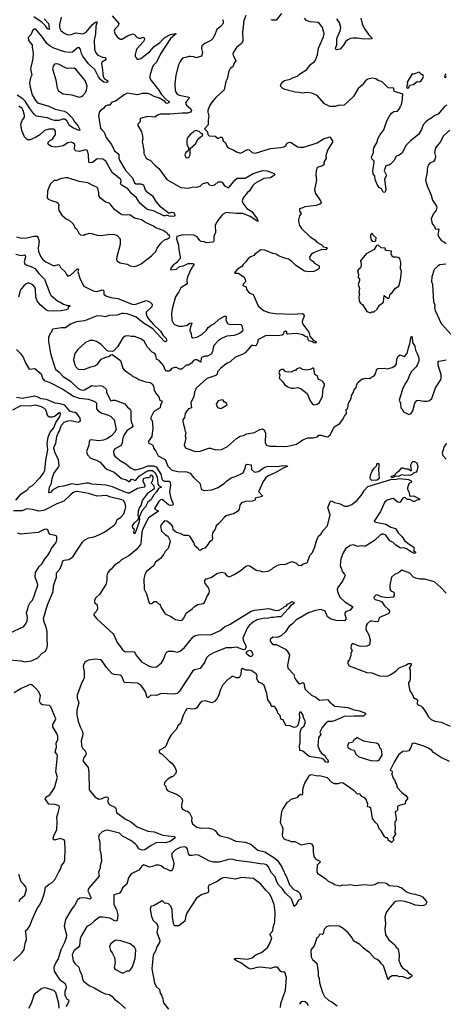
# Model space of a CAD drawing. Extents: x 2057697 to 2160550, y 827490 to 1016834.
# Tile 373 of 509: x 2114155 to 2119535, y 963655 to 976105. Entities that reach past the tile are written whole.
import ezdxf

# ---------------------------------------------------------------- set-up
doc = ezdxf.new("R2010")
doc.units = 0

msp = doc.modelspace()

# ---------------------------------------------------------------- linework, layer by layer
at = {"layer": '0CON20XD'}
for points in [[(2117463, 976185), (2117395, 976100), (2117345, 976098), (2117328, 976105)], [(2114678, 976135), (2114659, 976045), (2114658, 976015), (2114662, 975992), (2114675, 975970), (2114715, 975934), (2114765, 975915), (2114805, 975916), (2114865, 975937), (2114955, 975925), (2114996, 975945), (2115075, 976042), (2115115, 976073), (2115135, 976078), (2115117, 976023), (2115112, 975925), (2115095, 975845), (2115102, 975732), (2115117, 975685), (2115144, 975655), (2115202, 975632), (2115237, 975625), (2115249, 975615), (2115236, 975594), (2115192, 975568), (2115187, 975545), (2115197, 975505), (2115210, 975385), (2115227, 975357), (2115265, 975335), (2115270, 975325), (2115266, 975315), (2115251, 975309), (2115220, 975315), (2115181, 975345), (2115152, 975382), (2115105, 975476), (2115025, 975548), (2114954, 975644), (2114938, 975678), (2114925, 975729), (2114905, 975751), (2114885, 975747), (2114824, 975696), (2114785, 975688), (2114720, 975700), (2114585, 975746), (2114540, 975770), (2114496, 975805), (2114445, 975885), (2114360, 975985), (2114338, 975985), (2114319, 975971), (2114296, 975914), (2114260, 975880), (2114265, 975842), (2114314, 975785), (2114313, 975753), (2114324, 975685), (2114321, 975615), (2114292, 975485), (2114308, 975405), (2114292, 975368), (2114280, 975305), (2114285, 975251), (2114313, 975155), (2114355, 975082), (2114379, 975055), (2114521, 975011), (2114603, 974973), (2114719, 974949), (2114752, 974932), (2114826, 974855), (2114839, 974825), (2114895, 974760), (2114912, 974725), (2114913, 974707), (2114906, 974704), (2114825, 974736), (2114786, 974765), (2114752, 974825), (2114725, 974849), (2114695, 974848), (2114655, 974831), (2114595, 974832), (2114565, 974838), (2114505, 974862), (2114365, 974885), (2114335, 974915), (2114283, 974983), (2114225, 975075), (2114195, 975103), (2114121, 975151)], [(2115325, 976154), (2115406, 976055), (2115401, 976029), (2115359, 975985), (2115350, 975960), (2115360, 975920), (2115390, 975885), (2115425, 975859), (2115445, 975858), (2115518, 975902), (2115585, 975925), (2115605, 975917), (2115641, 975881), (2115665, 975869), (2115685, 975869), (2115715, 975883), (2115728, 975875), (2115731, 975855), (2115720, 975830), (2115636, 975735), (2115627, 975715), (2115614, 975665), (2115616, 975645), (2115622, 975625), (2115645, 975603), (2115685, 975616), (2115795, 975697), (2115853, 975767), (2115925, 975816), (2115989, 975881), (2116061, 975919), (2116125, 975930), (2116132, 975925), (2116118, 975912), (2116061, 975865), (2115936, 975675), (2115885, 975566), (2115843, 975525), (2115828, 975495), (2115799, 975395), (2115802, 975365), (2115816, 975335), (2115914, 975215), (2115942, 975165), (2116010, 975090), (2116040, 975075), (2116044, 975065), (2116037, 975055), (2116015, 975046), (2116005, 975050), (2115990, 975070), (2115921, 975111), (2115855, 975134), (2115798, 975165), (2115775, 975170), (2115705, 975172), (2115645, 975153), (2115515, 975175), (2115474, 975155), (2115442, 975128), (2115365, 975076), (2115315, 975058), (2115295, 975024), (2115265, 975024), (2115237, 975013), (2115215, 974980), (2115181, 974959), (2115162, 974938), (2115151, 974895), (2115177, 974735), (2115188, 974715), (2115223, 974683), (2115249, 974615), (2115317, 974527), (2115355, 974446), (2115409, 974405), (2115407, 974355), (2115415, 974329), (2115496, 974195), (2115580, 974105), (2115604, 974044), (2115625, 974029), (2115685, 974028), (2115715, 974016), (2115726, 974005), (2115740, 973955), (2115754, 973935), (2115835, 973877), (2115877, 973807), (2115922, 973752), (2116045, 973660), (2116075, 973671), (2116100, 973665), (2116112, 973652), (2116114, 973626), (2116095, 973617), (2116045, 973620), (2116015, 973632), (2115995, 973625), (2115975, 973625), (2115845, 973687), (2115785, 973700), (2115756, 973715), (2115675, 973785), (2115632, 973852), (2115569, 973905), (2115523, 973965), (2115438, 974015), (2115431, 974035), (2115438, 974065), (2115434, 974085), (2115323, 974173), (2115245, 974315), (2115205, 974340), (2115136, 974345), (2115075, 974298), (2115035, 974293), (2115028, 974308), (2115026, 974395), (2115010, 974450), (2114985, 974460), (2114905, 974438), (2114865, 974446), (2114846, 974465), (2114850, 974525), (2114825, 974547), (2114805, 974554), (2114765, 974546), (2114705, 974511), (2114635, 974496), (2114605, 974494), (2114555, 974503), (2114522, 974522), (2114512, 974535), (2114519, 974561), (2114532, 974575), (2114569, 974595), (2114606, 974655), (2114609, 974695), (2114596, 974715), (2114585, 974721), (2114525, 974721), (2114468, 974702), (2114410, 974650), (2114354, 974616), (2114285, 974584), (2114255, 974586), (2114215, 974623), (2114183, 974705), (2114169, 974785), (2114188, 974828)], [(2114462, 976115), (2114518, 976055), (2114525, 976035), (2114529, 975985), (2114525, 975979), (2114505, 975988), (2114481, 976025), (2114440, 976070), (2114335, 976142)], [(2116717, 976107), (2116726, 976085), (2116726, 976065), (2116717, 976045), (2116685, 976011), (2116645, 975982), (2116619, 975905), (2116598, 975868), (2116570, 975840), (2116494, 975805), (2116456, 975775), (2116454, 975745), (2116464, 975685), (2116455, 975644), (2116385, 975621), (2116355, 975636), (2116315, 975641), (2116295, 975640), (2116255, 975625), (2116226, 975624), (2116210, 975615), (2116182, 975578), (2116161, 975535), (2116127, 975405), (2116117, 975293), (2116120, 975205), (2116145, 975165), (2116170, 975150), (2116299, 975125), (2116294, 975105), (2116258, 975065), (2116252, 975045), (2116264, 975024), (2116318, 974978), (2116328, 974955), (2116316, 974934), (2116275, 974921), (2116207, 974923), (2116055, 974911), (2115935, 974909), (2115895, 974896), (2115865, 974874), (2115775, 974881), (2115678, 974855), (2115676, 974814), (2115648, 974782), (2115647, 974765), (2115696, 974685), (2115708, 974635), (2115710, 974595), (2115704, 974565), (2115724, 974455), (2115724, 974414), (2115754, 974355), (2115765, 974344), (2115810, 974325), (2115864, 974264), (2115913, 974223), (2116013, 974085), (2116192, 973985), (2116285, 973976), (2116335, 973987), (2116407, 973993), (2116435, 974001), (2116465, 974031), (2116515, 974048), (2116532, 974045), (2116552, 974015), (2116595, 974008), (2116625, 974021), (2116665, 974056), (2116704, 974054), (2116720, 974040), (2116743, 974003), (2116785, 973982), (2116797, 973985), (2116825, 974011), (2116875, 974077), (2116905, 974101), (2117005, 974101), (2117105, 974159), (2117225, 974196), (2117285, 974194), (2117371, 974161), (2117380, 974145), (2117326, 974105), (2117242, 974098), (2117126, 974035), (2117102, 974008), (2117061, 973939), (2117035, 973919), (2116979, 973851), (2116968, 973815), (2116977, 973785), (2117025, 973719), (2117090, 973680)], [(2117014, 976156), (2116988, 976095), (2116971, 975945), (2116977, 975835), (2116959, 975805), (2116895, 975753), (2116857, 975695), (2116850, 975675), (2116854, 975655), (2116886, 975584), (2116867, 975555), (2116850, 975510), (2116815, 975488), (2116798, 975455), (2116779, 975355), (2116761, 975325), (2116741, 975219), (2116635, 975121), (2116586, 975065), (2116556, 975014), (2116534, 974955), (2116532, 974935), (2116544, 974885), (2116536, 974835), (2116538, 974775), (2116492, 974725), (2116530, 974685), (2116532, 974652), (2116548, 974638), (2116625, 974632), (2116664, 974604), (2116695, 974621), (2116715, 974620), (2116728, 974575), (2116756, 974546), (2116774, 974505), (2116790, 974485), (2116855, 974458), (2116895, 974434), (2116945, 974419), (2117035, 974464), (2117055, 974458), (2117095, 974424), (2117135, 974416), (2117325, 974474), (2117455, 974488), (2117495, 974498), (2117518, 974512), (2117537, 974545), (2117565, 974556), (2117585, 974551), (2117665, 974496), (2117695, 974491), (2117745, 974494), (2117914, 974546), (2117995, 974599), (2118075, 974622), (2118110, 974575), (2118108, 974555), (2118048, 974455), (2118026, 974385), (2118028, 974355), (2118001, 974305), (2118003, 974275), (2117982, 974255), (2117916, 974235), (2117901, 974195), (2117898, 974145), (2117909, 974081), (2117882, 973952), (2117894, 973905), (2117958, 973815), (2117964, 973785), (2117949, 973771), (2117904, 973756), (2117761, 973739), (2117736, 973724), (2117690, 973715), (2117690, 973685), (2117712, 973655), (2117694, 973626), (2117681, 973575), (2117680, 973555), (2117692, 973502), (2117717, 973465), (2117829, 973359), (2117885, 973322), (2117912, 973292), (2117965, 973261), (2117995, 973233), (2118032, 973225), (2118046, 973215), (2118025, 973195), (2117975, 973199), (2117868, 973155), (2117838, 973135), (2117818, 973102), (2117823, 973075), (2117862, 973052), (2117882, 973025), (2117941, 972991), (2117939, 972965), (2117925, 972945), (2117875, 972922), (2117805, 972918), (2117755, 972924), (2117645, 972998), (2117591, 973051), (2117555, 973075), (2117505, 973088), (2117436, 973116), (2117395, 973140), (2117355, 973149), (2117255, 973189), (2117205, 973194), (2117192, 973188), (2117167, 973165), (2117130, 973145), (2117115, 973123), (2117075, 973107), (2117044, 973086), (2117015, 973042), (2116980, 973010), (2116965, 972983), (2116902, 972945), (2116870, 972905), (2116875, 972900), (2116915, 972898), (2116990, 972855), (2117006, 972825), (2117009, 972795), (2117006, 972784), (2116976, 972755), (2116981, 972745), (2117017, 972727), (2117024, 972694), (2117055, 972652), (2117105, 972632), (2117169, 972485), (2117235, 972428), (2117305, 972404), (2117385, 972391), (2117615, 972383), (2117725, 972390), (2117736, 972385), (2117750, 972365), (2117748, 972345), (2117730, 972305), (2117724, 972284), (2117733, 972255), (2117810, 972155), (2117822, 972102), (2117863, 972053), (2117897, 972035), (2117902, 972025), (2117897, 972013), (2117875, 972017), (2117855, 972032), (2117815, 972043), (2117803, 972055), (2117799, 972089), (2117765, 972099), (2117735, 972119), (2117655, 972138), (2117545, 972128), (2117534, 972134), (2117532, 972155), (2117515, 972165), (2117493, 972157), (2117487, 972125), (2117475, 972115), (2117415, 972109), (2117325, 972112), (2117262, 972108), (2117165, 972057), (2117163, 972017), (2117144, 971986), (2117135, 971981), (2117103, 971987), (2117085, 971984), (2117006, 971894), (2116976, 971874), (2116876, 971835), (2116815, 971779), (2116778, 971762), (2116743, 971737), (2116694, 971696), (2116655, 971652), (2116646, 971615), (2116636, 971605), (2116522, 971568), (2116385, 971444), (2116364, 971395), (2116355, 971335), (2116318, 971265), (2116326, 971195), (2116287, 971183), (2116260, 971145), (2116248, 971125), (2116239, 971075), (2116216, 971045), (2116216, 971026), (2116224, 970985), (2116240, 970945), (2116242, 970912), (2116254, 970885), (2116248, 970845), (2116253, 970815), (2116236, 970725), (2116242, 970702), (2116255, 970688), (2116365, 970648), (2116395, 970646), (2116435, 970649), (2116545, 970686), (2116565, 970686), (2116635, 970664), (2116705, 970671), (2116783, 970707)], [(2119555, 975025), (2119527, 975005), (2119445, 974911), (2119395, 974888), (2119365, 974862), (2119315, 974836), (2119288, 974812), (2119254, 974775), (2119233, 974717), (2119196, 974654), (2119095, 974571), (2119038, 974515), (2118991, 974419), (2118944, 974386), (2118915, 974377), (2118888, 974325), (2118837, 974275), (2118825, 974266), (2118795, 974262), (2118782, 974255), (2118764, 974195), (2118794, 974135), (2118774, 974105), (2118768, 974082), (2118784, 973956), (2118780, 973935), (2118769, 973921), (2118748, 973925), (2118727, 973965), (2118701, 973985), (2118675, 974022), (2118649, 974085), (2118644, 974125), (2118624, 974155), (2118621, 974189), (2118638, 974305), (2118635, 974317), (2118608, 974345), (2118602, 974365), (2118626, 974425), (2118627, 974465), (2118633, 974485), (2118672, 974555), (2118683, 974597), (2118706, 974645), (2118757, 974713), (2118790, 974815), (2118805, 974844), (2118837, 974903), (2118857, 974923), (2118885, 974943), (2118930, 974950), (2118962, 974985), (2118968, 975015), (2118976, 975024), (2118989, 975065), (2119000, 975165), (2118895, 975198), (2118884, 975214), (2118885, 975238), (2118815, 975242), (2118737, 975317), (2118685, 975336), (2118656, 975356), (2118610, 975365), (2118556, 975354), (2118525, 975331), (2118485, 975276), (2118433, 975235), (2118376, 975134), (2118257, 975025), (2118235, 975018), (2118195, 975022), (2118145, 975008), (2118077, 975007), (2118010, 975040), (2117916, 975146), (2117850, 975175), (2117785, 975186), (2117725, 975176), (2117686, 975186), (2117639, 975189), (2117505, 975221), (2117481, 975235), (2117455, 975261), (2117451, 975275), (2117474, 975315), (2117503, 975335), (2117575, 975354), (2117605, 975371), (2117665, 975389), (2117694, 975416), (2117785, 975477), (2117832, 975538), (2117882, 975575), (2117896, 975595), (2117919, 975661), (2117931, 975745), (2117996, 975886), (2118003, 975927), (2117984, 976004), (2117946, 976056), (2117925, 976071), (2117825, 976079), (2117780, 976095), (2117754, 976125)], [(2118467, 976125), (2118484, 976054), (2118509, 975999), (2118565, 975918), (2118606, 975876), (2118605, 975862), (2118565, 975858), (2118475, 975861), (2118425, 975872), (2118365, 975873), (2118335, 975866), (2118305, 975851), (2118275, 975826), (2118248, 975782), (2118205, 975731), (2118155, 975724), (2118148, 975745), (2118162, 975785), (2118165, 975865), (2118207, 975965), (2118214, 976005), (2118197, 976067), (2118164, 976115)], [(2114905, 975126), (2114935, 975132), (2114955, 975146), (2114988, 975185), (2115000, 975215), (2115009, 975265), (2114982, 975335), (2114899, 975439), (2114865, 975479), (2114845, 975490), (2114765, 975489), (2114735, 975498), (2114645, 975542), (2114615, 975547), (2114595, 975544), (2114580, 975525), (2114570, 975485), (2114612, 975345), (2114628, 975238), (2114644, 975205), (2114705, 975168), (2114815, 975156), (2114905, 975126)], [(2119055, 975240), (2119075, 975242), (2119080, 975265), (2119093, 975277), (2119130, 975285), (2119178, 975322), (2119215, 975321), (2119225, 975327), (2119246, 975355), (2119258, 975385), (2119255, 975400), (2119235, 975410), (2119205, 975440), (2119135, 975418), (2119115, 975420), (2119052, 975315), (2119058, 975295), (2119043, 975253), (2119055, 975240)], [(2119550, 975385), (2119535, 975370), (2119534, 975405), (2119548, 975422)], [(2114188, 974828), (2114216, 974874), (2114217, 974893), (2114199, 974955), (2114185, 974981), (2114145, 975010)], [(2116275, 974357), (2116295, 974364), (2116309, 974395), (2116310, 974475), (2116378, 974535), (2116410, 974600), (2116470, 974645), (2116465, 974660), (2116455, 974660), (2116425, 974690), (2116407, 974697), (2116385, 974702), (2116360, 974695), (2116343, 974677), (2116308, 974655), (2116274, 974605), (2116268, 974582), (2116269, 974529), (2116290, 974485), (2116290, 974465), (2116283, 974447), (2116256, 974424), (2116244, 974395), (2116255, 974362), (2116275, 974357)], [(2119593, 974707), (2119512, 974635), (2119472, 974558), (2119412, 974485), (2119400, 974425), (2119412, 974375), (2119404, 974335), (2119387, 974313), (2119340, 974290), (2119319, 974265), (2119304, 974215), (2119304, 974175), (2119286, 974075), (2119304, 974005), (2119358, 973888), (2119372, 973822), (2119423, 973745), (2119428, 973728), (2119419, 973695), (2119382, 973645), (2119358, 973585), (2119369, 973525), (2119399, 973489), (2119406, 973465), (2119415, 973456), (2119445, 973462), (2119452, 973455), (2119442, 973385), (2119467, 973337), (2119485, 973318), (2119545, 973276)], [(2115605, 972986), (2115635, 972994), (2115691, 973019), (2115822, 973118), (2115876, 973175), (2115893, 973215), (2115941, 973279), (2115985, 973321), (2116022, 973335), (2116048, 973352), (2116052, 973365), (2116048, 973375), (2116028, 973388), (2116018, 973405), (2115968, 973438), (2115875, 973471), (2115839, 973499), (2115745, 973541), (2115693, 973573), (2115605, 973594), (2115545, 973637), (2115505, 973633), (2115455, 973638), (2115435, 973646), (2115355, 973703), (2115308, 973765), (2115284, 973784), (2115235, 973801), (2115178, 973848), (2115155, 973880), (2115156, 973915), (2115144, 973974), (2115128, 973988), (2115086, 974006), (2115015, 974041), (2114905, 974057), (2114764, 974104), (2114735, 974107), (2114665, 974092), (2114625, 974070), (2114589, 974071), (2114548, 974035), (2114527, 973995), (2114507, 973935), (2114503, 973853), (2114516, 973836), (2114555, 973818), (2114625, 973796), (2114640, 973785), (2114649, 973765), (2114646, 973725), (2114651, 973691), (2114689, 973635), (2114742, 973585), (2114784, 973564), (2114825, 973528), (2114858, 973475), (2114878, 973455), (2114902, 973405), (2114925, 973383), (2114965, 973381), (2114985, 973394), (2115015, 973397), (2115035, 973406), (2115065, 973403), (2115145, 973377), (2115215, 973379), (2115295, 973391), (2115355, 973389), (2115386, 973376), (2115417, 973345), (2115424, 973324), (2115424, 973274), (2115421, 973245), (2115381, 973105), (2115377, 973075), (2115382, 973055), (2115425, 973029), (2115514, 973014), (2115552, 972992), (2115605, 972986)], [(2117090, 973680), (2117156, 973585), (2117166, 973565), (2117165, 973552), (2117067, 973617), (2116975, 973655), (2116895, 973655), (2116765, 973668), (2116719, 973641), (2116659, 973565), (2116626, 973505), (2116630, 973415), (2116610, 973365), (2116608, 973305), (2116595, 973291), (2116515, 973282), (2116485, 973296), (2116445, 973301), (2116431, 973311), (2116398, 973358), (2116355, 973379), (2116216, 973384), (2116140, 973365), (2116138, 973335), (2116164, 973255), (2116167, 973195), (2116184, 973105), (2116183, 973085), (2116151, 973049), (2116135, 973030), (2116098, 973005), (2116072, 972975), (2116062, 972955), (2116065, 972942), (2116135, 972952), (2116175, 972982), (2116225, 972994), (2116286, 973024), (2116345, 973022), (2116356, 973015), (2116357, 973005), (2116328, 972965), (2116278, 972855), (2116269, 972815), (2116271, 972765), (2116191, 972715), (2116168, 972665), (2116125, 972600), (2116086, 972465), (2116073, 972395), (2116077, 972307), (2116098, 972265), (2116111, 972251), (2116165, 972231), (2116215, 972230), (2116274, 972244), (2116305, 972269), (2116325, 972272), (2116330, 972265), (2116313, 972223), (2116306, 972176), (2116321, 972135), (2116326, 972096), (2116345, 972081), (2116395, 972089), (2116459, 972125), (2116515, 972179), (2116539, 972211), (2116575, 972241), (2116616, 972265), (2116675, 972318), (2116745, 972356), (2116756, 972356), (2116764, 972345), (2116762, 972305), (2116785, 972259), (2116815, 972249), (2116924, 972254), (2116949, 972249), (2116964, 972235), (2116975, 972185), (2116971, 972165), (2116935, 972136), (2116865, 972110), (2116775, 972104), (2116715, 972078), (2116663, 972045), (2116610, 971985), (2116600, 971955), (2116594, 971905), (2116577, 971875), (2116529, 971851), (2116495, 971852), (2116461, 971839), (2116451, 971825), (2116445, 971775), (2116395, 971805), (2116375, 971805), (2116354, 971796), (2116325, 971761), (2116285, 971738), (2116258, 971735), (2116205, 971685), (2116175, 971686), (2116135, 971709), (2116115, 971709), (2116074, 971696), (2116062, 971675), (2116045, 971660), (2116012, 971662), (2115988, 971685), (2115971, 971731), (2115920, 971795), (2115883, 971813), (2115874, 971864), (2115865, 971882), (2115831, 971901), (2115772, 971962), (2115730, 972040), (2115685, 972068), (2115605, 972099), (2115565, 972099), (2115525, 972108), (2115488, 972102), (2115458, 972082), (2115393, 971967), (2115345, 971918), (2115325, 971908), (2115275, 971912), (2115255, 971922), (2115185, 971997), (2115125, 972035), (2115085, 972049), (2115043, 972047), (2114986, 972025), (2114889, 971935), (2114853, 971885), (2114833, 971805), (2114851, 971741), (2114866, 971715), (2114896, 971686), (2114965, 971680), (2115055, 971716), (2115105, 971728), (2115144, 971755), (2115186, 971814), (2115255, 971842), (2115280, 971845), (2115305, 971868), (2115325, 971872), (2115427, 971795), (2115459, 971699), (2115477, 971677), (2115525, 971638), (2115563, 971615), (2115585, 971594), (2115621, 971581), (2115662, 971555), (2115725, 971536), (2115745, 971524), (2115805, 971517), (2115829, 971499), (2115845, 971470), (2115854, 971425), (2115873, 971385), (2115914, 971334), (2115926, 971295), (2115947, 971285), (2115954, 971274), (2115949, 971255), (2115934, 971235), (2115932, 971195), (2115863, 971157), (2115846, 971144), (2115812, 971075), (2115812, 971055), (2115829, 971035), (2115839, 970945), (2115824, 970836), (2115783, 970775), (2115781, 970761), (2115785, 970752), (2115827, 970735), (2115840, 970715), (2115848, 970685), (2115875, 970650), (2115905, 970590), (2115995, 970544), (2116028, 970458), (2116074, 970415), (2116095, 970405), (2116153, 970393), (2116267, 970387), (2116309, 970369), (2116355, 970312), (2116432, 970245), (2116447, 970175), (2116455, 970164), (2116485, 970152), (2116582, 970162), (2116665, 970191), (2116745, 970244), (2116770, 970270), (2116829, 970311), (2116891, 970331), (2116979, 970375), (2117004, 970434), (2117015, 970478), (2117025, 970484), (2117081, 970475), (2117086, 970416), (2117125, 970383), (2117175, 970392), (2117234, 970436), (2117268, 970452), (2117305, 970458), (2117415, 970454), (2117485, 970469), (2117535, 970465), (2117542, 970455), (2117492, 970438), (2117385, 970375), (2117295, 970337), (2117265, 970310), (2117231, 970265), (2117177, 970145), (2117178, 970135), (2117224, 970085), (2117219, 970075), (2117132, 970055), (2117132, 970035), (2117122, 970025), (2117095, 970018), (2117008, 970012), (2116960, 969995), (2116937, 969965), (2116928, 969915), (2116910, 969885), (2116865, 969859), (2116765, 969833), (2116738, 969812), (2116674, 969736), (2116637, 969705), (2116627, 969663), (2116612, 969648), (2116594, 969615), (2116587, 969575), (2116591, 969545), (2116587, 969525), (2116555, 969503), (2116535, 969468), (2116496, 969424), (2116465, 969413), (2116436, 969394), (2116421, 969401), (2116409, 969419), (2116375, 969448), (2116364, 969465), (2116356, 969496), (2116305, 969574), (2116285, 969584), (2116235, 969581), (2116185, 969610), (2116135, 969622), (2116094, 969654), (2116089, 969695), (2116075, 969716), (2116015, 969764), (2115985, 969770), (2115940, 969715), (2115934, 969695), (2115947, 969637), (2115992, 969595), (2116026, 969576), (2116051, 969525), (2116056, 969505), (2116041, 969445), (2116030, 969420), (2115995, 969381), (2115978, 969345), (2115936, 969294), (2115870, 969245), (2115845, 969201), (2115755, 969123), (2115736, 969085), (2115722, 969035), (2115727, 968905), (2115758, 968845), (2115788, 968738), (2115802, 968722), (2115825, 968722), (2115855, 968747), (2115879, 968749), (2115905, 968724), (2115928, 968715), (2115947, 968665), (2115992, 968592), (2116065, 968560), (2116125, 968520), (2116195, 968508), (2116213, 968517), (2116225, 968532), (2116264, 968606), (2116335, 968657), (2116364, 968686), (2116405, 968710), (2116474, 968724), (2116490, 968735), (2116522, 968808), (2116550, 968855), (2116555, 968885), (2116546, 968915), (2116496, 968985), (2116496, 969014), (2116514, 969036), (2116577, 969053), (2116645, 969102), (2116708, 969118), (2116745, 969109), (2116775, 969074), (2116805, 969060), (2116865, 969089), (2116955, 969144), (2117015, 969194), (2117045, 969204), (2117065, 969199), (2117145, 969144), (2117195, 969136), (2117225, 969122), (2117298, 969132), (2117344, 969156), (2117363, 969177), (2117425, 969211), (2117465, 969220), (2117505, 969214), (2117595, 969253), (2117645, 969238), (2117675, 969207), (2117715, 969202), (2117740, 969225), (2117785, 969238), (2117794, 969246), (2117821, 969329), (2117855, 969369), (2117888, 969438), (2117906, 969515), (2117934, 969576), (2117968, 969605), (2117990, 969645), (2118047, 969705), (2118081, 969845), (2118051, 969935), (2118085, 970016), (2118095, 970019), (2118135, 970000), (2118205, 969983), (2118262, 969952), (2118305, 969952), (2118355, 969976), (2118422, 970028), (2118471, 970089), (2118512, 970158), (2118557, 970203), (2118845, 970292), (2118915, 970293), (2118955, 970302), (2119070, 970290), (2119102, 970275), (2119110, 970265), (2119105, 970253), (2119084, 970246), (2119073, 970235), (2119058, 970185), (2119058, 970168), (2119077, 970125), (2119082, 970085), (2119095, 970078), (2119135, 970086), (2119210, 970045), (2119208, 970035), (2119175, 970030), (2119145, 970011), (2119135, 970011), (2119085, 970040), (2119055, 970039), (2119031, 970061), (2119015, 970064), (2118999, 970055), (2118966, 970004), (2118955, 969999), (2118935, 970004), (2118875, 970049), (2118855, 970048), (2118802, 970028), (2118765, 970001), (2118714, 969886), (2118638, 969765), (2118643, 969755), (2118655, 969751), (2118785, 969724), (2118845, 969688), (2118905, 969670), (2118939, 969615), (2118989, 969565), (2119018, 969518), (2119067, 969483), (2119137, 969435), (2119141, 969425), (2119133, 969395), (2119160, 969375), (2119158, 969362), (2119146, 969354), (2119095, 969380), (2119046, 969416), (2119015, 969425), (2118975, 969423), (2118955, 969431), (2118911, 969461), (2118875, 969495), (2118834, 969514), (2118783, 969585), (2118755, 969601), (2118735, 969601), (2118718, 969592), (2118640, 969520), (2118525, 969448), (2118505, 969446), (2118475, 969454), (2118425, 969442), (2118375, 969464), (2118333, 969457), (2118273, 969415), (2118242, 969365), (2118215, 969288), (2118206, 969205), (2118236, 969125), (2118262, 969095), (2118269, 969075), (2118236, 969004), (2118177, 968927), (2118170, 968905), (2118171, 968875), (2118203, 968805), (2118264, 968745), (2118362, 968685), (2118362, 968675), (2118332, 968638), (2118285, 968621), (2118267, 968605), (2118264, 968585), (2118278, 968545), (2118279, 968525), (2118265, 968508), (2118255, 968503), (2118155, 968506), (2118085, 968530), (2118048, 968555), (2118018, 968628), (2117965, 968648), (2117895, 968636), (2117804, 968606), (2117645, 968511), (2117604, 968466), (2117563, 968435), (2117516, 968364), (2117465, 968320), (2117415, 968292), (2117354, 968296), (2117321, 968269), (2117321, 968245), (2117345, 968214), (2117360, 968205), (2117395, 968203), (2117429, 968189), (2117514, 968144), (2117541, 968115), (2117564, 968074), (2117542, 967945), (2117546, 967905), (2117622, 967825), (2117634, 967775), (2117675, 967719), (2117695, 967708), (2117735, 967722), (2117747, 967717), (2117760, 967645), (2117800, 967600), (2117845, 967564), (2117898, 967538), (2117945, 967502), (2118048, 967508), (2118075, 967476), (2118138, 967425), (2118305, 967406), (2118385, 967377), (2118450, 967365), (2118525, 967338), (2118527, 967323), (2118502, 967298), (2118385, 967300)], [(2114115, 973359), (2114175, 973342), (2114245, 973345), (2114335, 973369), (2114375, 973368), (2114388, 973348), (2114401, 973305), (2114388, 973215), (2114393, 973173), (2114422, 973105), (2114445, 973075), (2114485, 973043), (2114578, 972998), (2114605, 972996), (2114645, 973010), (2114655, 973006), (2114670, 972970), (2114730, 972915), (2114745, 972882), (2114765, 972863), (2114795, 972874), (2114885, 972956), (2114896, 972956), (2114898, 972948), (2114891, 972915), (2114920, 972825), (2114967, 972735), (2115082, 972675), (2115125, 972670), (2115207, 972687), (2115219, 972675), (2115218, 972635), (2115245, 972615), (2115305, 972592), (2115395, 972578), (2115575, 972508), (2115605, 972505), (2115635, 972510), (2115755, 972554), (2115799, 972539), (2115828, 972508), (2115824, 972476), (2115754, 972406), (2115752, 972385), (2115762, 972355), (2115782, 972322), (2115843, 972253), (2115936, 972165), (2115970, 972110), (2116006, 972075), (2116012, 972055), (2116010, 972040), (2115998, 972032), (2115985, 972036), (2115836, 972196), (2115715, 972273), (2115625, 972346), (2115515, 972387), (2115471, 972391), (2115445, 972390), (2115385, 972368), (2115285, 972365), (2115235, 972346), (2115195, 972357), (2115135, 972360), (2114975, 972295), (2114874, 972286), (2114797, 972255), (2114735, 972208), (2114685, 972208), (2114575, 972190), (2114567, 972183), (2114558, 972155), (2114538, 972135), (2114527, 972107), (2114520, 972085), (2114519, 972035), (2114546, 971885), (2114597, 971707), (2114609, 971685), (2114655, 971649), (2114705, 971595), (2114797, 971535), (2114895, 971442), (2114919, 971429), (2114955, 971420), (2114975, 971423), (2115065, 971479), (2115119, 971469), (2115170, 971480), (2115205, 971469), (2115249, 971435), (2115254, 971425), (2115252, 971395), (2115301, 971291), (2115315, 971284), (2115337, 971293), (2115363, 971293), (2115485, 971246), (2115517, 971207), (2115551, 971181), (2115558, 971165), (2115558, 971055), (2115562, 971025), (2115585, 970965), (2115577, 970953), (2115511, 970905), (2115477, 970855), (2115459, 970815), (2115451, 970755), (2115438, 970722), (2115352, 970675), (2115340, 970645), (2115344, 970605), (2115359, 970585), (2115397, 970557), (2115415, 970536), (2115495, 970488), (2115555, 970437), (2115605, 970413), (2115625, 970412), (2115715, 970437), (2115776, 970464), (2115845, 970462), (2115879, 970449), (2115938, 970358), (2115951, 970301), (2115961, 970281), (2115985, 970270), (2116045, 970271), (2116059, 970259), (2116062, 970225), (2116048, 970135), (2116066, 970056), (2116096, 969985), (2116097, 969975), (2116085, 969965), (2116055, 969962), (2116035, 969969), (2115955, 970039), (2115935, 970034), (2115915, 970013), (2115860, 969925), (2115870, 969910), (2115906, 969896), (2115907, 969885), (2115785, 969805), (2115712, 969665), (2115700, 969625), (2115688, 969485), (2115681, 969469), (2115629, 969401), (2115535, 969326), (2115443, 969275), (2115408, 969242), (2115354, 969206), (2115313, 969157), (2115284, 969136), (2115264, 969105), (2115258, 969072), (2115258, 969015), (2115244, 968964), (2115163, 968837), (2115119, 968795), (2115100, 968765), (2115099, 968735), (2115134, 968705), (2115138, 968655), (2115126, 968624), (2115094, 968586), (2115093, 968575), (2115124, 968535), (2115335, 968340), (2115346, 968325), (2115385, 968229), (2115431, 968175), (2115455, 968136), (2115493, 968113), (2115575, 968116), (2115600, 968110), (2115616, 968096), (2115625, 968073), (2115695, 967987), (2115785, 967934), (2115835, 967916), (2115885, 967922), (2115946, 967974), (2115974, 968015), (2116003, 968095), (2116017, 968113), (2116035, 968122), (2116095, 968119), (2116145, 968108), (2116185, 968120), (2116240, 968165), (2116349, 968301), (2116375, 968319), (2116437, 968333), (2116565, 968327), (2116625, 968350), (2116689, 968381), (2116745, 968426), (2116815, 968461), (2117082, 968628), (2117125, 968639), (2117305, 968658), (2117375, 968637), (2117425, 968634), (2117485, 968668), (2117504, 968686), (2117527, 968693), (2117540, 968715), (2117556, 968724), (2117595, 968747), (2117619, 968739), (2117621, 968725), (2117580, 968695), (2117550, 968655), (2117456, 968555), (2117415, 968555), (2117365, 968545), (2117335, 968548), (2117285, 968534), (2117245, 968536), (2117155, 968518), (2117113, 968497), (2117055, 968445), (2117031, 968409), (2116975, 968285), (2116982, 968245), (2117016, 968185), (2117015, 968165), (2117005, 968144), (2116985, 968138), (2116895, 968169), (2116835, 968161), (2116765, 968162), (2116605, 968100), (2116545, 968065), (2116516, 968035), (2116492, 967978), (2116437, 967903), (2116365, 967885), (2116345, 967870), (2116177, 967613), (2116146, 967585), (2116105, 967575), (2115945, 967585), (2115885, 967561), (2115813, 967565), (2115775, 967529), (2115765, 967535), (2115745, 967607), (2115705, 967670), (2115681, 967695), (2115645, 967714), (2115482, 967722), (2115470, 967735), (2115449, 967795), (2115438, 967808), (2115425, 967815), (2115347, 967827), (2115319, 967839), (2115252, 967912), (2115212, 967975), (2115195, 967999), (2115175, 968012), (2115115, 968018), (2115025, 968008), (2115000, 967995), (2114979, 967975), (2114962, 967948), (2114959, 967925), (2114970, 967865), (2114970, 967785), (2114933, 967705), (2114883, 967565), (2114883, 967525), (2114901, 967465), (2114875, 967375), (2114878, 967315), (2114895, 967233), (2114922, 967155), (2114947, 967105), (2114951, 967075), (2114949, 967045), (2114931, 966985), (2114935, 966930), (2114945, 966896), (2114982, 966862), (2114997, 966825), (2114992, 966808), (2114965, 966777), (2114954, 966735), (2115020, 966650), (2115029, 966585), (2115032, 966365), (2115105, 966280), (2115155, 966249), (2115185, 966252), (2115245, 966278), (2115266, 966276), (2115274, 966264), (2115269, 966215), (2115276, 966195), (2115295, 966176), (2115356, 966146), (2115368, 966135), (2115380, 966080), (2115491, 965995), (2115556, 965966), (2115640, 965900), (2115775, 965843), (2115855, 965836), (2115964, 965794), (2116107, 965775), (2116117, 965765), (2116116, 965755), (2116055, 965712), (2115995, 965697), (2115945, 965702), (2115875, 965698), (2115815, 965665), (2115735, 965608), (2115705, 965603), (2115659, 965619), (2115634, 965664), (2115615, 965685), (2115561, 965725), (2115453, 965783), (2115415, 965820), (2115265, 965855), (2115235, 965853), (2115199, 965835), (2115160, 965800), (2115150, 965770), (2115166, 965705), (2115166, 965606), (2115181, 965571), (2115190, 965465), (2115172, 965408), (2115171, 965375), (2115152, 965325), (2115158, 965275), (2115025, 965121), (2115018, 965088), (2115035, 965055), (2115052, 965005), (2115054, 964995), (2115045, 964986), (2114999, 964999), (2114945, 965003), (2114914, 964996), (2114885, 964976), (2114847, 964903), (2114815, 964861), (2114735, 964726), (2114719, 964645), (2114746, 964535), (2114742, 964495), (2114723, 964437), (2114675, 964345), (2114640, 964230), (2114611, 964185), (2114585, 964125), (2114590, 964075), (2114642, 963992), (2114664, 963964), (2114720, 963925), (2114740, 963895), (2114742, 963865), (2114726, 963815), (2114726, 963776), (2114732, 963752), (2114747, 963727), (2114770, 963710), (2114778, 963695), (2114744, 963625)], [(2118645, 973300), (2118657, 973313), (2118660, 973345), (2118622, 973382), (2118620, 973395), (2118605, 973400), (2118592, 973388), (2118588, 973375), (2118595, 973330), (2118612, 973305), (2118645, 973300)], [(2118595, 972400), (2118605, 972410), (2118635, 972410), (2118672, 972445), (2118702, 972495), (2118753, 972535), (2118764, 972616), (2118804, 972584), (2118825, 972584), (2118839, 972635), (2118865, 972656), (2118905, 972709), (2118946, 972735), (2118970, 972815), (2118980, 972925), (2118970, 972955), (2118973, 973033), (2118962, 973085), (2118939, 973099), (2118914, 973104), (2118882, 973102), (2118868, 973108), (2118853, 973145), (2118855, 973178), (2118785, 973188), (2118772, 973195), (2118780, 973205), (2118777, 973217), (2118725, 973221), (2118685, 973252), (2118665, 973248), (2118635, 973198), (2118535, 973143), (2118463, 973057), (2118472, 973015), (2118467, 972975), (2118464, 972966), (2118437, 972945), (2118427, 972925), (2118440, 972885), (2118434, 972844), (2118451, 972825), (2118449, 972805), (2118432, 972755), (2118451, 972705), (2118442, 972665), (2118451, 972635), (2118444, 972605), (2118447, 972545), (2118462, 972522), (2118487, 972505), (2118544, 972414), (2118595, 972400)], [(2114105, 973141), (2114174, 973124), (2114215, 973130), (2114225, 973126), (2114226, 973106), (2114210, 973045), (2114219, 973019), (2114236, 973005), (2114315, 972977), (2114345, 972957), (2114395, 972896), (2114470, 972825), (2114535, 972648), (2114550, 972620), (2114635, 972547), (2114667, 972535), (2114708, 972508), (2114765, 972491), (2114785, 972493), (2114793, 972485), (2114768, 972465), (2114762, 972445), (2114742, 972435), (2114678, 972422), (2114582, 972418), (2114515, 972425), (2114495, 972433), (2114415, 972498), (2114375, 972549), (2114360, 972595), (2114354, 972695), (2114344, 972724), (2114322, 972752), (2114275, 972772), (2114255, 972772), (2114237, 972763), (2114205, 972738), (2114179, 972705), (2114161, 972675), (2114138, 972595)], [(2119544, 973014), (2119467, 973003), (2119445, 972994), (2119394, 972945), (2119364, 972855), (2119362, 972795), (2119372, 972762), (2119380, 972605), (2119385, 972540), (2119402, 972495), (2119399, 972465), (2119406, 972426), (2119483, 972263), (2119605, 972127)], [(2116783, 970707), (2116895, 970808), (2116943, 970837), (2116985, 970849), (2117025, 970869), (2117125, 970883), (2117182, 970918), (2117225, 970932), (2117245, 970917), (2117261, 970875), (2117256, 970755), (2117276, 970726), (2117315, 970714), (2117395, 970714), (2117485, 970706), (2117545, 970711), (2117655, 970738), (2117735, 970792), (2117775, 970811), (2117798, 970818), (2117865, 970818), (2117918, 970832), (2117937, 970853), (2117965, 970852), (2118035, 970830), (2118055, 970834), (2118085, 970860), (2118130, 970955), (2118200, 971000), (2118237, 971045), (2118259, 971091), (2118288, 971125), (2118282, 971175), (2118295, 971180), (2118302, 971195), (2118310, 971255), (2118344, 971315), (2118350, 971355), (2118370, 971385), (2118383, 971425), (2118408, 971452), (2118415, 971490), (2118435, 971522), (2118485, 971562), (2118505, 971562), (2118526, 971574), (2118583, 971567), (2118604, 971586), (2118632, 971598), (2118650, 971620), (2118671, 971685), (2118685, 971694), (2118765, 971699), (2118805, 971688), (2118865, 971706), (2118905, 971734), (2118917, 971755), (2118924, 971815), (2118945, 971856), (2118965, 971866), (2119015, 971847), (2119030, 971855), (2119054, 971886), (2119069, 971955), (2119088, 972005), (2119105, 972098), (2119116, 972096), (2119122, 972022), (2119151, 971975), (2119160, 971925), (2119181, 971885), (2119199, 971829), (2119200, 971785), (2119181, 971735), (2119169, 971715), (2119108, 971655), (2119090, 971625), (2119059, 971545), (2119032, 971508), (2119000, 971445), (2118954, 971296), (2118967, 971255), (2118975, 971198), (2118994, 971175), (2119008, 971145), (2119075, 971111), (2119103, 971127), (2119125, 971160), (2119150, 971255), (2119175, 971288), (2119195, 971293), (2119261, 971281), (2119305, 971282), (2119335, 971290), (2119364, 971315), (2119411, 971449), (2119474, 971545), (2119482, 971568), (2119483, 971615), (2119444, 971735), (2119446, 971774), (2119454, 971786), (2119505, 971797), (2119546, 971806)], [(2114116, 971935), (2114159, 971889), (2114197, 971837), (2114228, 971765), (2114274, 971685), (2114345, 971693), (2114428, 971625), (2114445, 971574), (2114465, 971542), (2114535, 971516), (2114701, 971431), (2114774, 971384), (2114835, 971344), (2114905, 971321), (2115025, 971306), (2115106, 971275), (2115126, 971256), (2115126, 971185), (2115145, 971158), (2115191, 971131), (2115279, 971105), (2115305, 971089), (2115348, 971045), (2115376, 970925), (2115355, 970886), (2115317, 970845), (2115257, 970803), (2115215, 970788), (2115151, 970781), (2115057, 970793), (2115043, 970787), (2115032, 970768), (2115028, 970725), (2115001, 970645), (2115013, 970603), (2115050, 970560), (2115126, 970535), (2115171, 970511), (2115225, 970445), (2115255, 970421), (2115350, 970385), (2115442, 970302), (2115505, 970288), (2115535, 970266), (2115546, 970264), (2115565, 970292), (2115575, 970297), (2115615, 970279), (2115625, 970284), (2115665, 970335), (2115740, 970385), (2115782, 970405), (2115835, 970405), (2115865, 970378), (2115892, 970325), (2115899, 970239), (2115911, 970221), (2115946, 970195), (2115908, 970175), (2115885, 970135), (2115851, 970099), (2115815, 970037), (2115776, 970005), (2115746, 969945), (2115702, 969898), (2115666, 969815), (2115671, 969785), (2115660, 969745), (2115625, 969637), (2115605, 969600), (2115596, 969625), (2115605, 969660), (2115584, 969675), (2115579, 969705), (2115604, 969745), (2115648, 969782), (2115664, 969805), (2115654, 969835), (2115655, 969895), (2115665, 969925), (2115690, 969960), (2115708, 970025), (2115785, 970125), (2115835, 970159), (2115857, 970183), (2115855, 970208), (2115822, 970245), (2115822, 970255), (2115835, 970270), (2115842, 970305), (2115842, 970325), (2115835, 970338), (2115815, 970346), (2115804, 970336), (2115799, 970321), (2115785, 970310), (2115755, 970312), (2115725, 970303), (2115717, 970295), (2115712, 970272), (2115736, 970216), (2115732, 970195), (2115645, 970176), (2115542, 970118), (2115525, 970118), (2115475, 970133), (2115326, 970196), (2115245, 970218), (2115065, 970231), (2115025, 970243), (2114995, 970243), (2114885, 970222), (2114815, 970235), (2114707, 970205), (2114645, 970200), (2114575, 970162), (2114545, 970127), (2114523, 970123), (2114532, 970195), (2114557, 970243), (2114564, 970305), (2114585, 970365), (2114645, 970445), (2114652, 970465), (2114645, 970545), (2114604, 970625), (2114587, 970685), (2114592, 970708), (2114611, 970745), (2114625, 970836), (2114641, 970875), (2114654, 970896), (2114685, 970979), (2114715, 971016), (2114765, 971031), (2114805, 971036), (2114895, 971016), (2114915, 971024), (2114922, 971035), (2114918, 971065), (2114877, 971127), (2114858, 971138), (2114825, 971141), (2114790, 971155), (2114725, 971229), (2114665, 971249), (2114605, 971258), (2114495, 971301), (2114425, 971311), (2114375, 971338), (2114345, 971345), (2114185, 971313), (2114115, 971329)], [(2117875, 971237), (2117915, 971242), (2117944, 971265), (2117984, 971345), (2117990, 971445), (2118007, 971475), (2118010, 971495), (2117985, 971528), (2117957, 971547), (2117934, 971554), (2117923, 971575), (2117922, 971595), (2117885, 971620), (2117875, 971698), (2117861, 971699), (2117825, 971683), (2117775, 971673), (2117735, 971680), (2117695, 971704), (2117659, 971691), (2117642, 971668), (2117625, 971667), (2117585, 971650), (2117524, 971654), (2117505, 971660), (2117500, 971675), (2117485, 971680), (2117465, 971680), (2117438, 971665), (2117432, 971645), (2117442, 971615), (2117433, 971573), (2117482, 971525), (2117504, 971494), (2117545, 971464), (2117585, 971447), (2117615, 971444), (2117673, 971453), (2117715, 971436), (2117787, 971377), (2117822, 971292), (2117855, 971242), (2117875, 971237)], [(2114105, 970031), (2114175, 970111), (2114246, 970155), (2114278, 970192), (2114318, 970215), (2114415, 970317), (2114455, 970369), (2114471, 970405), (2114486, 970534), (2114512, 970665), (2114503, 970745), (2114513, 970827), (2114541, 970889), (2114585, 970946), (2114610, 971010), (2114662, 971085), (2114671, 971125), (2114665, 971133), (2114655, 971134), (2114605, 971092), (2114565, 971079), (2114530, 971080), (2114512, 971092), (2114485, 971172), (2114469, 971189), (2114430, 971210), (2114355, 971231), (2114285, 971220), (2114165, 971221), (2114062, 971168)], [(2116695, 971190), (2116705, 971192), (2116777, 971235), (2116773, 971253), (2116741, 971271), (2116726, 971296), (2116715, 971300), (2116665, 971287), (2116637, 971245), (2116655, 971202), (2116695, 971190)], [(2119549, 970745), (2119523, 970707), (2119504, 970655), (2119496, 970625), (2119504, 970595), (2119545, 970548)], [(2118605, 970280), (2118588, 970295), (2118587, 970313), (2118591, 970345), (2118612, 970395), (2118637, 970435), (2118666, 970465), (2118674, 970495), (2118685, 970497), (2118693, 970485), (2118696, 970466), (2118691, 970415), (2118701, 970305), (2118675, 970284), (2118605, 970280)], [(2118865, 970313), (2118852, 970322), (2118859, 970335), (2118894, 970346), (2118926, 970384), (2118958, 970405), (2118985, 970438), (2118999, 970439), (2119035, 970424), (2119065, 970426), (2119105, 970401), (2119110, 970415), (2119103, 970433), (2119100, 970475), (2119115, 970510), (2119125, 970518), (2119145, 970518), (2119175, 970502), (2119187, 970455), (2119175, 970395), (2119165, 970385), (2119139, 970375), (2119118, 970355), (2119085, 970343), (2119064, 970346), (2119025, 970340), (2118985, 970349), (2118945, 970329), (2118905, 970331), (2118865, 970313)], [(2113974, 968015), (2114175, 967999), (2114215, 967984), (2114303, 967997), (2114385, 968035), (2114437, 968093), (2114476, 968115), (2114498, 968155), (2114507, 968195), (2114500, 968275), (2114503, 968367), (2114491, 968425), (2114462, 968485), (2114455, 968535), (2114508, 968705), (2114577, 968873), (2114584, 968945), (2114619, 969055), (2114620, 969110), (2114661, 969159), (2114686, 969214), (2114699, 969261), (2114715, 969271), (2114775, 969279), (2114825, 969312), (2114888, 969412), (2114950, 969500), (2114980, 969530), (2115025, 969555), (2115096, 969564), (2115155, 969591), (2115229, 969631), (2115351, 969715), (2115370, 969735), (2115388, 969785), (2115429, 969811), (2115472, 969855), (2115490, 969910), (2115497, 969945), (2115487, 969987), (2115465, 970024), (2115448, 970035), (2115292, 970072), (2115255, 970090), (2115135, 970081), (2115025, 970114), (2114885, 970137), (2114852, 970135), (2114825, 970122), (2114795, 970099), (2114713, 970017), (2114626, 969985), (2114485, 969910), (2114455, 969900), (2114395, 969890), (2114315, 969910), (2114245, 969919), (2114185, 969894), (2114075, 969893)], [(2114025, 968349), (2114205, 968433), (2114237, 968473), (2114248, 968502), (2114254, 968546), (2114240, 968610), (2114258, 968655), (2114266, 968695), (2114288, 968735), (2114316, 968765), (2114339, 968815), (2114346, 968844), (2114382, 968955), (2114380, 968975), (2114351, 969055), (2114353, 969115), (2114399, 969191), (2114440, 969230), (2114475, 969292), (2114505, 969326), (2114539, 969381), (2114554, 969416), (2114616, 969495), (2114626, 969526), (2114623, 969575), (2114604, 969584), (2114538, 969595), (2114528, 969605), (2114510, 969655), (2114494, 969664), (2114465, 969660), (2114390, 969620), (2114165, 969599), (2114133, 969613)], [(2119545, 968854), (2119475, 968931), (2119400, 968995), (2119275, 969030), (2119215, 969032), (2119164, 969044), (2119135, 969058), (2119085, 969106), (2118985, 969143), (2118945, 969112), (2118895, 969090), (2118857, 969055), (2118833, 968953), (2118832, 968905), (2118845, 968882), (2118875, 968872), (2118887, 968857), (2118888, 968825), (2118876, 968804), (2118795, 968794), (2118725, 968809), (2118675, 968831), (2118655, 968827), (2118630, 968805), (2118637, 968785), (2118650, 968775), (2118708, 968758), (2118732, 968742), (2118765, 968692), (2118818, 968648), (2118831, 968625), (2118826, 968605), (2118815, 968593), (2118705, 968545), (2118693, 968527), (2118686, 968494), (2118655, 968491), (2118605, 968501), (2118585, 968498), (2118546, 968465), (2118534, 968445), (2118529, 968395), (2118569, 968325), (2118585, 968265), (2118583, 968217), (2118574, 968195), (2118545, 968182), (2118475, 968179), (2118445, 968184), (2118375, 968213), (2118359, 968211), (2118347, 968195), (2118342, 968162), (2118357, 968125), (2118340, 968095), (2118340, 968065), (2118323, 968015), (2118304, 967984), (2118304, 967965), (2118320, 967935), (2118545, 967851), (2118607, 967847), (2118655, 967824), (2118705, 967809), (2118785, 967804), (2118815, 967808), (2118846, 967824), (2118915, 967873), (2118952, 967908), (2119035, 967943), (2119070, 967965), (2119100, 967965), (2119108, 967955), (2119080, 967905), (2119090, 967885), (2119092, 967785), (2119088, 967745), (2119072, 967725), (2119070, 967705), (2119085, 967620), (2119112, 967585), (2119127, 967545), (2119134, 967534), (2119182, 967505), (2119178, 967455), (2119192, 967442), (2119228, 967428), (2119244, 967414), (2119274, 967375), (2119322, 967292), (2119355, 967256), (2119405, 967236), (2119485, 967224), (2119595, 967170)], [(2117085, 968054), (2117065, 968054), (2117021, 968085), (2117021, 968105), (2117035, 968122), (2117065, 968133), (2117079, 968125), (2117100, 968085), (2117098, 968065), (2117085, 968054)], [(2118385, 967300), (2118255, 967295), (2118145, 967244), (2118105, 967232), (2118055, 967233), (2118015, 967201), (2117978, 967155), (2117951, 967095), (2117961, 967065), (2117943, 967047), (2117932, 967025), (2117922, 966922), (2117948, 966858), (2117971, 966831), (2118016, 966795), (2118028, 966768), (2118050, 966745), (2118054, 966726), (2118045, 966712), (2118025, 966718), (2117999, 966749), (2117975, 966763), (2117815, 966790), (2117736, 966856), (2117696, 966866), (2117692, 966925), (2117702, 966965), (2117700, 967095), (2117718, 967145), (2117750, 967175), (2117766, 967225), (2117741, 967281), (2117737, 967313), (2117715, 967348), (2117695, 967350), (2117687, 967333), (2117691, 967275), (2117677, 967195), (2117660, 967165), (2117625, 967157), (2117575, 967178), (2117525, 967180), (2117509, 967199), (2117485, 967254), (2117465, 967257), (2117457, 967265), (2117446, 967305), (2117417, 967335), (2117411, 967371), (2117385, 967413), (2117375, 967420), (2117342, 967422), (2117332, 967432), (2117325, 967460), (2117291, 967505), (2117278, 967585), (2117246, 967685), (2117215, 967711), (2117183, 967723), (2117164, 967745), (2117152, 967775), (2117156, 967815), (2117144, 967835), (2117080, 967875), (2117055, 967882), (2117015, 967878), (2116975, 967900), (2116955, 967890), (2116950, 967825), (2116930, 967785), (2116895, 967782), (2116855, 967798), (2116835, 967798), (2116815, 967778), (2116785, 967762), (2116724, 967696), (2116693, 967637), (2116670, 967555), (2116645, 967518), (2116616, 967484), (2116585, 967468), (2116505, 967491), (2116458, 967482), (2116435, 967467), (2116396, 967404), (2116375, 967389), (2116345, 967386), (2116285, 967396), (2116265, 967388), (2116253, 967375), (2116220, 967305), (2116188, 967205), (2116152, 967175), (2116136, 967134), (2116068, 967062), (2116039, 967011), (2116001, 966919), (2115985, 966902), (2115920, 966865), (2115920, 966845), (2115937, 966827), (2115955, 966818), (2116045, 966730), (2116080, 966705), (2116118, 966655), (2116133, 966613), (2116127, 966575), (2116112, 966555), (2116085, 966532), (2116075, 966532), (2116027, 966503), (2115990, 966465), (2115980, 966435), (2115997, 966417), (2116012, 966375), (2116028, 966355), (2116135, 966311), (2116175, 966288), (2116196, 966266), (2116212, 966235), (2116200, 966175), (2116202, 966145), (2116214, 966124), (2116253, 966103), (2116275, 966097), (2116300, 966075), (2116330, 966015), (2116326, 965975), (2116339, 965939), (2116393, 965895), (2116445, 965882), (2116536, 965886), (2116595, 965869), (2116625, 965851), (2116655, 965811), (2116687, 965787), (2116795, 965760), (2116886, 965716), (2117005, 965705), (2117075, 965680), (2117165, 965605), (2117255, 965581), (2117381, 965505), (2117414, 965475), (2117465, 965399), (2117536, 965245), (2117564, 965166), (2117623, 965103), (2117655, 965096), (2117675, 965083), (2117690, 965065), (2117715, 965010), (2117714, 964985), (2117680, 964970), (2117645, 964908), (2117625, 964893), (2117589, 964989), (2117515, 965062), (2117477, 965117), (2117425, 965165), (2117405, 965203), (2117385, 965265), (2117339, 965319), (2117298, 965398), (2117278, 965418), (2117245, 965429), (2117195, 965430), (2117065, 965454), (2116895, 965474), (2116835, 965491), (2116795, 965487), (2116675, 965451), (2116605, 965452), (2116545, 965471), (2116415, 965542), (2116383, 965547), (2116335, 965536), (2116305, 965536), (2116289, 965559), (2116277, 965617), (2116265, 965638), (2116237, 965647), (2116185, 965636), (2116125, 965609), (2116076, 965564), (2116076, 965525), (2116091, 965491), (2116103, 965435), (2116095, 965382), (2116079, 965341), (2116055, 965342), (2116015, 965365), (2115978, 965378), (2115945, 965406), (2115915, 965416), (2115875, 965416), (2115835, 965396), (2115795, 965391), (2115725, 965417), (2115700, 965400), (2115659, 965351), (2115566, 965304), (2115530, 965255), (2115509, 965175), (2115454, 965126), (2115436, 965084), (2115412, 965055), (2115345, 965038), (2115344, 965006), (2115344, 964915), (2115378, 964855), (2115394, 964785), (2115385, 964713), (2115365, 964706), (2115295, 964745), (2115205, 964757), (2115165, 964755), (2115095, 964705), (2115045, 964658), (2115005, 964641), (2114931, 964515), (2114921, 964485), (2114909, 964395), (2114894, 964375), (2114842, 964335), (2114820, 964285), (2114830, 964205), (2114855, 964165), (2114901, 964125), (2114914, 964075), (2114934, 964035), (2114949, 963975), (2114965, 963945), (2115035, 963891), (2115105, 963860), (2115183, 963813), (2115235, 963786), (2115290, 963780), (2115323, 963753), (2115355, 963718), (2115405, 963684), (2115493, 963603)], [(2114077, 964203), (2114182, 964308), (2114212, 964348), (2114224, 964425), (2114240, 964475), (2114238, 964538), (2114230, 964585), (2114255, 964606), (2114282, 964648), (2114315, 964735), (2114375, 964866), (2114405, 964908), (2114434, 964965), (2114468, 965065), (2114479, 965135), (2114526, 965175), (2114565, 965195), (2114605, 965236), (2114648, 965332), (2114671, 965365), (2114683, 965405), (2114717, 965453), (2114727, 965483), (2114731, 965615), (2114725, 965715), (2114717, 965735), (2114665, 965752), (2114595, 965732), (2114577, 965745), (2114586, 965785), (2114626, 965864), (2114628, 965968), (2114625, 966025), (2114643, 966075), (2114657, 966145), (2114653, 966163), (2114605, 966182), (2114525, 966187), (2114477, 966255), (2114486, 966275), (2114536, 966305), (2114595, 966394), (2114631, 966529), (2114610, 966595), (2114633, 966795), (2114627, 966815), (2114602, 966845), (2114622, 966905), (2114617, 966955), (2114635, 967005), (2114637, 967045), (2114625, 967078), (2114573, 967165), (2114574, 967195), (2114605, 967244), (2114610, 967265), (2114548, 967415), (2114532, 967432), (2114445, 967441), (2114423, 967455), (2114406, 967486), (2114417, 967555), (2114395, 967606), (2114365, 967645), (2114325, 967682), (2114305, 967695), (2114285, 967698), (2114173, 967647), (2114083, 967595)], [(2118665, 966734), (2118685, 966738), (2118705, 966752), (2118736, 966805), (2118727, 966875), (2118709, 966899), (2118703, 966925), (2118690, 966945), (2118665, 966956), (2118594, 966964), (2118505, 966983), (2118425, 967023), (2118415, 967023), (2118390, 967005), (2118370, 966985), (2118365, 966970), (2118313, 966957), (2118299, 966921), (2118306, 966896), (2118345, 966876), (2118385, 966867), (2118406, 966816), (2118442, 966785), (2118595, 966736), (2118665, 966734)], [(2119590, 966725), (2119475, 966782), (2119385, 966839), (2119363, 966863), (2119322, 966892), (2119265, 966920), (2119144, 966956), (2119125, 966954), (2119113, 966945), (2119099, 966901), (2119075, 966861), (2119056, 966854), (2118999, 966851), (2118945, 966808), (2118888, 966715), (2118840, 966615), (2118855, 966610), (2118862, 966595), (2118860, 966565), (2118876, 966516), (2118895, 966492), (2118907, 966455), (2118920, 966435), (2118927, 966395), (2118985, 966335), (2119036, 966296), (2119057, 966265), (2119057, 966255), (2119031, 966225), (2119028, 966192), (2118955, 966170), (2118933, 966155), (2118932, 966115), (2118922, 966098), (2118905, 966092), (2118900, 966085), (2118916, 966004), (2118915, 965980), (2118902, 965965), (2118897, 965955), (2118902, 965865), (2118893, 965835), (2118907, 965815), (2118907, 965805), (2118870, 965755), (2118880, 965745), (2118880, 965725), (2118855, 965702), (2118812, 965732), (2118812, 965745), (2118805, 965758), (2118785, 965762), (2118765, 965778), (2118725, 965850), (2118699, 965875), (2118684, 965925), (2118651, 965955), (2118613, 966003), (2118600, 966115), (2118592, 966135), (2118575, 966149), (2118551, 966151), (2118557, 966185), (2118534, 966245), (2118516, 966265), (2118482, 966282), (2118455, 966316), (2118425, 966312), (2118385, 966354), (2118245, 966452), (2118215, 966456), (2118176, 966444), (2118134, 966444), (2118098, 966465), (2118045, 966517), (2117947, 966543), (2117925, 966541), (2117845, 966556), (2117825, 966552), (2117806, 966534), (2117760, 966460), (2117741, 966415), (2117731, 966369), (2117731, 966315), (2117725, 966300), (2117703, 966307), (2117674, 966286), (2117660, 966265), (2117582, 966245), (2117555, 966216), (2117533, 966205), (2117482, 966128), (2117465, 966092), (2117449, 965955), (2117454, 965935), (2117473, 965905), (2117480, 965875), (2117474, 965795), (2117478, 965778), (2117490, 965750), (2117523, 965733), (2117549, 965729), (2117585, 965714), (2117635, 965713), (2117715, 965672), (2117815, 965693), (2117842, 965685), (2117865, 965650), (2117864, 965585), (2117872, 965525), (2117899, 965489), (2117950, 965465), (2117956, 965455), (2117914, 965415), (2117912, 965335), (2117919, 965315), (2118025, 965240), (2118055, 965210), (2118101, 965191)], [(2114146, 964955), (2114160, 964985), (2114218, 965035), (2114242, 965105), (2114231, 965141), (2114205, 965170), (2114174, 965205), (2114144, 965295)], [(2117452, 963615), (2117458, 963665), (2117515, 963835), (2117527, 963995), (2117505, 964060), (2117495, 964066), (2117475, 964063), (2117458, 964068), (2117413, 964123), (2117376, 964124), (2117325, 964106), (2117305, 964114), (2117195, 964124), (2117155, 964121), (2117075, 964100), (2117045, 964112), (2116950, 964180), (2116905, 964199), (2116867, 964225), (2116870, 964235), (2116895, 964239), (2117035, 964226), (2117095, 964243), (2117145, 964283), (2117204, 964306), (2117234, 964325), (2117286, 964375), (2117315, 964423), (2117342, 964495), (2117322, 964532), (2117321, 964545), (2117356, 964585), (2117360, 964625), (2117380, 964700), (2117386, 964815), (2117370, 964915), (2117332, 965015), (2117311, 965051), (2117272, 965095), (2117204, 965175), (2117112, 965245), (2116955, 965258), (2116885, 965238), (2116745, 965257), (2116715, 965252), (2116644, 965205), (2116543, 965157), (2116536, 965135), (2116543, 965085), (2116534, 965066), (2116456, 965044), (2116392, 964998), (2116271, 964815), (2116254, 964775), (2116242, 964708), (2116165, 964647), (2116117, 964647), (2116105, 964660), (2116086, 964755), (2116081, 964851), (2116065, 964897), (2116035, 964927), (2116015, 964933), (2115995, 964928), (2115965, 964960), (2115955, 964962), (2115855, 964904), (2115824, 964896), (2115814, 964886), (2115805, 964860), (2115821, 964765), (2115843, 964715), (2115885, 964678), (2115897, 964655), (2115902, 964625), (2115888, 964565), (2115926, 964464), (2115924, 964436), (2115884, 964375), (2115874, 964336), (2115842, 964275), (2115826, 964105), (2115857, 963925), (2115882, 963882), (2115922, 963842), (2115930, 963795), (2115949, 963769), (2115966, 963725), (2115974, 963675), (2116036, 963595)], [(2118101, 965191), (2118115, 965187), (2118135, 965169), (2118205, 965152), (2118236, 965164), (2118275, 965162), (2118335, 965172), (2118395, 965159), (2118515, 965172), (2118595, 965162), (2118645, 965168), (2118668, 965185), (2118695, 965194), (2118775, 965189), (2118795, 965184), (2118827, 965157), (2118925, 965147), (2118985, 965129), (2119046, 965076), (2119085, 965059), (2119149, 965049), (2119212, 965032), (2119245, 965013), (2119298, 964955), (2119300, 964945), (2119285, 964912), (2119245, 964902), (2119155, 964909), (2119095, 964935), (2119025, 964955), (2118967, 964963), (2118935, 964961), (2118905, 964953), (2118885, 964940), (2118823, 964863), (2118788, 964815), (2118770, 964755), (2118778, 964675), (2118770, 964605), (2118780, 964535), (2118820, 964470), (2118898, 964408), (2118916, 964376), (2118939, 964355), (2118954, 964275), (2118948, 964215), (2118974, 964145), (2118996, 964116), (2119045, 964081), (2119072, 964052), (2119105, 964033), (2119111, 964025), (2119106, 964005), (2119065, 963978), (2118995, 964006), (2118955, 964003), (2118925, 964017), (2118865, 964017), (2118830, 963995), (2118815, 963963), (2118755, 964142), (2118730, 964165), (2118705, 964201), (2118675, 964223), (2118644, 964234), (2118575, 964310), (2118545, 964330), (2118495, 964370), (2118455, 964413), (2118375, 964458), (2118358, 964495), (2118308, 964558), (2118246, 964615), (2118195, 964644), (2118075, 964646), (2118035, 964633), (2118003, 964605), (2117992, 964545), (2117983, 964537), (2117955, 964542), (2117945, 964538), (2117928, 964505), (2117912, 964495), (2117876, 964395), (2117837, 964345), (2117841, 964255), (2117855, 964223), (2117910, 964175), (2117929, 964065), (2117927, 964015), (2117941, 963985), (2117944, 963925), (2117984, 963805), (2118008, 963755), (2118065, 963702), (2118101, 963685), (2118170, 963635)], [(2115445, 964052), (2115465, 964053), (2115515, 964080), (2115541, 964079), (2115552, 964085), (2115580, 964130), (2115615, 964235), (2115622, 964345), (2115605, 964377), (2115550, 964420), (2115435, 964456), (2115370, 964465), (2115336, 964444), (2115303, 964415), (2115289, 964385), (2115303, 964335), (2115325, 964308), (2115353, 964245), (2115363, 964185), (2115348, 964115), (2115360, 964095), (2115375, 964092), (2115445, 964052)], [(2114652, 963608), (2114651, 963665), (2114613, 963805), (2114585, 963831), (2114495, 963859), (2114465, 963864), (2114435, 963856), (2114339, 963781), (2114301, 963665), (2114266, 963604)], [(2117805, 963638), (2117792, 963662), (2117765, 963686), (2117725, 963689), (2117705, 963679), (2117694, 963655)]]:
    msp.add_lwpolyline(points, dxfattribs=at)

doc.saveas('drawing.dxf')
